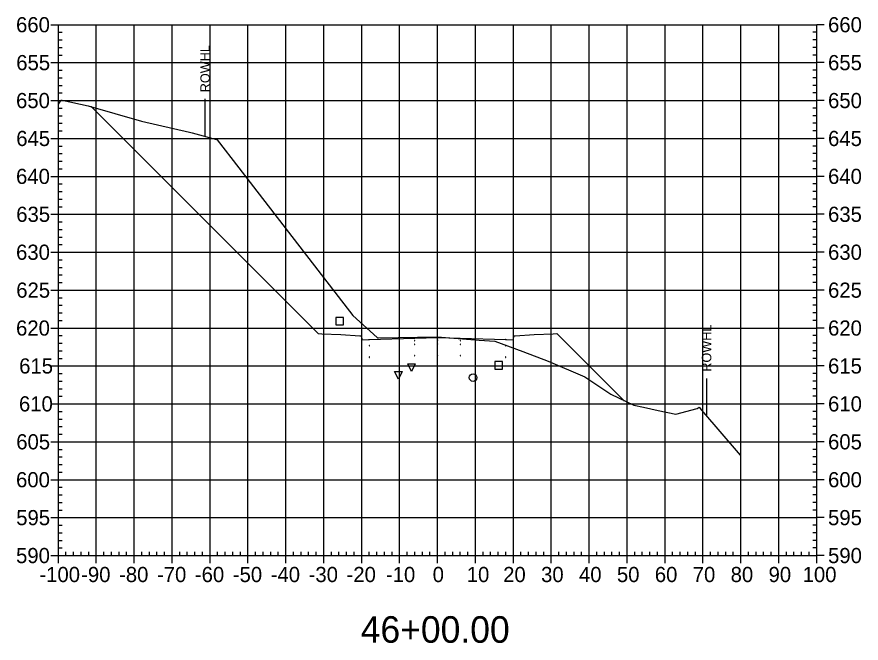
# Model space of a CAD drawing. Extents: x 708103 to 717568, y 374476 to 378707.
# Drawn here: x 712241 to 712463.7, y 376801.5 to 376966.7 of the extents above; entities that cross this region are included whole.
import ezdxf

# ---------------------------------------------------------------- set-up
doc = ezdxf.new("R2010")
doc.units = 0
for name, color, linetype in [('1', 7, 'Continuous'), ('10', 7, 'Continuous'), ('13', 7, 'Continuous'), ('14', 7, 'Continuous'), ('22', 7, 'Continuous'), ('4', 7, 'Continuous'), ('57', 7, 'Continuous'), ('Existing', 7, 'Continuous'), ('XS_Right_of_Way', 7, 'Continuous')]:
    doc.layers.add(name, color=color, linetype=linetype)

msp = doc.modelspace()

# ---------------------------------------------------------------- linework, layer by layer
for points in [[(712333.93, 376879.9), (712334.03, 376879.9), (712334.03, 376880), (712333.93, 376880)], [(712345.93, 376881.26), (712346.03, 376881.26), (712346.03, 376881.36), (712345.93, 376881.36)], [(712345.93, 376880.26), (712346.03, 376880.26), (712346.03, 376880.36), (712345.93, 376880.36)], [(712351.93, 376881.38), (712352.03, 376881.38), (712352.03, 376881.48), (712351.93, 376881.48)], [(712351.93, 376880.38), (712352.03, 376880.38), (712352.03, 376880.48), (712351.93, 376880.48)], [(712357.93, 376881.26), (712358.03, 376881.26), (712358.03, 376881.36), (712357.93, 376881.36)], [(712357.93, 376880.26), (712358.03, 376880.26), (712358.03, 376880.36), (712357.93, 376880.36)], [(712369.93, 376879.9), (712370.03, 376879.9), (712370.03, 376880), (712369.93, 376880)], [(712345.93, 376877.26), (712346.03, 376877.26), (712346.03, 376877.36), (712345.93, 376877.36)], [(712351.93, 376877.38), (712352.03, 376877.38), (712352.03, 376877.48), (712351.93, 376877.48)], [(712357.93, 376877.26), (712358.03, 376877.26), (712358.03, 376877.36), (712357.93, 376877.36)], [(712333.93, 376876.9), (712334.03, 376876.9), (712334.03, 376877), (712333.93, 376877)], [(712369.93, 376876.9), (712370.03, 376876.9), (712370.03, 376877), (712369.93, 376877)]]:
    msp.add_lwpolyline(points, close=True)
at = {"layer": '1'}
for points in [[(712345.1, 376873.21), (712344.1, 376875.21), (712346.1, 376875.21)], [(712341.67, 376871.15), (712340.67, 376873.15), (712342.67, 376873.15)]]:
    msp.add_lwpolyline(points, close=True, dxfattribs=at)
at = {"layer": '10'}
msp.add_lwpolyline([(712325.16, 376885.45), (712327.16, 376885.45), (712327.16, 376887.45), (712325.16, 376887.45)], close=True, dxfattribs=at)
at = {"layer": '13'}
msp.add_circle((712361.34, 376871.55), 1, dxfattribs=at)
at = {"layer": '14'}
for points in [[(712260.71, 376942.95), (712260.71, 376943), (712260.71, 376942.95), (712260.66, 376942.95), (712260.71, 376942.95), (712260.71, 376942.9), (712260.71, 376942.95), (712260.76, 376942.95)], [(712333.98, 376881.62), (712333.98, 376881.67), (712333.98, 376881.62), (712333.93, 376881.62), (712333.98, 376881.62), (712333.98, 376881.57), (712333.98, 376881.62), (712334.03, 376881.62)], [(712351.98, 376882.1), (712351.98, 376882.15), (712351.98, 376882.1), (712351.93, 376882.1), (712351.98, 376882.1), (712351.98, 376882.05), (712351.98, 376882.1), (712352.03, 376882.1)], [(712369.98, 376881.62), (712369.98, 376881.67), (712369.98, 376881.62), (712369.93, 376881.62), (712369.98, 376881.62), (712369.98, 376881.57), (712369.98, 376881.62), (712370.03, 376881.62)], [(712401.1, 376865.56), (712401.1, 376865.61), (712401.1, 376865.56), (712401.05, 376865.56), (712401.1, 376865.56), (712401.1, 376865.51), (712401.1, 376865.56), (712401.15, 376865.56)]]:
    msp.add_lwpolyline(points, dxfattribs=at)
at = {"layer": '22'}
msp.add_lwpolyline([(712260.71, 376942.95), (712320.48, 376883.18), (712321.48, 376883.14), (712326.48, 376882.94), (712331.48, 376882.54), (712331.9, 376882.54), (712331.98, 376881.54), (712333.98, 376881.62), (712345.98, 376881.98), (712351.98, 376882.1), (712357.98, 376881.98), (712369.98, 376881.62), (712371.98, 376881.54), (712372.07, 376882.54), (712372.48, 376882.54), (712377.48, 376882.94), (712382.48, 376883.14), (712383.48, 376883.18), (712401.1, 376865.56)], dxfattribs=at)
at = {"layer": '4'}
msp.add_lwpolyline([(712367.13, 376873.77), (712369.13, 376873.77), (712369.13, 376875.77), (712367.13, 376875.77)], close=True, dxfattribs=at)
at = {"layer": '57'}
for p, q in [((712249.98, 376964.63), (712251.98, 376964.63)), ((712251.98, 376964.63), (712451.98, 376964.63)), ((712251.98, 376824.63), (712251.98, 376964.63)), ((712251.98, 376824.63), (712251.98, 376964.63)), ((712261.98, 376824.63), (712261.98, 376964.63)), ((712271.98, 376824.63), (712271.98, 376964.63)), ((712281.98, 376824.63), (712281.98, 376964.63)), ((712291.98, 376824.63), (712291.98, 376964.63)), ((712301.98, 376824.63), (712301.98, 376964.63)), ((712311.98, 376824.63), (712311.98, 376964.63)), ((712321.98, 376824.63), (712321.98, 376964.63)), ((712331.98, 376824.63), (712331.98, 376964.63)), ((712341.98, 376824.63), (712341.98, 376964.63)), ((712351.98, 376824.63), (712351.98, 376964.63)), ((712361.98, 376824.63), (712361.98, 376964.63)), ((712371.98, 376824.63), (712371.98, 376964.63)), ((712381.98, 376824.63), (712381.98, 376964.63)), ((712391.98, 376824.63), (712391.98, 376964.63)), ((712401.98, 376824.63), (712401.98, 376964.63)), ((712411.98, 376824.63), (712411.98, 376964.63)), ((712421.98, 376824.63), (712421.98, 376964.63)), ((712431.98, 376824.63), (712431.98, 376964.63)), ((712441.98, 376824.63), (712441.98, 376964.63)), ((712451.98, 376824.63), (712451.98, 376964.63)), ((712451.98, 376824.63), (712451.98, 376964.63)), ((712453.98, 376964.63), (712451.98, 376964.63)), ((712251.98, 376962.63), (712252.98, 376962.63)), ((712451.98, 376962.63), (712450.98, 376962.63)), ((712251.98, 376960.63), (712252.98, 376960.63)), ((712451.98, 376960.63), (712450.98, 376960.63)), ((712251.98, 376958.63), (712252.98, 376958.63)), ((712451.98, 376958.63), (712450.98, 376958.63)), ((712251.98, 376956.63), (712252.98, 376956.63)), ((712451.98, 376956.63), (712450.98, 376956.63)), ((712249.98, 376954.63), (712251.98, 376954.63)), ((712251.98, 376954.63), (712451.98, 376954.63)), ((712453.98, 376954.63), (712451.98, 376954.63)), ((712251.98, 376952.63), (712252.98, 376952.63)), ((712251.98, 376950.63), (712252.98, 376950.63)), ((712451.98, 376952.63), (712450.98, 376952.63)), ((712451.98, 376950.63), (712450.98, 376950.63)), ((712251.98, 376948.63), (712252.98, 376948.63)), ((712451.98, 376948.63), (712450.98, 376948.63)), ((712251.98, 376946.63), (712252.98, 376946.63)), ((712451.98, 376946.63), (712450.98, 376946.63)), ((712249.98, 376944.63), (712251.98, 376944.63)), ((712251.98, 376944.63), (712451.98, 376944.63)), ((712453.98, 376944.63), (712451.98, 376944.63)), ((712251.98, 376942.63), (712252.98, 376942.63)), ((712451.98, 376942.63), (712450.98, 376942.63)), ((712251.98, 376940.63), (712252.98, 376940.63)), ((712451.98, 376940.63), (712450.98, 376940.63)), ((712251.98, 376938.63), (712252.98, 376938.63)), ((712451.98, 376938.63), (712450.98, 376938.63)), ((712251.98, 376936.63), (712252.98, 376936.63)), ((712451.98, 376936.63), (712450.98, 376936.63)), ((712249.98, 376934.63), (712251.98, 376934.63)), ((712251.98, 376934.63), (712451.98, 376934.63)), ((712453.98, 376934.63), (712451.98, 376934.63)), ((712251.98, 376932.63), (712252.98, 376932.63)), ((712251.98, 376930.63), (712252.98, 376930.63)), ((712451.98, 376932.63), (712450.98, 376932.63)), ((712451.98, 376930.63), (712450.98, 376930.63)), ((712251.98, 376928.63), (712252.98, 376928.63)), ((712451.98, 376928.63), (712450.98, 376928.63)), ((712251.98, 376926.63), (712252.98, 376926.63)), ((712451.98, 376926.63), (712450.98, 376926.63)), ((712249.98, 376924.63), (712251.98, 376924.63)), ((712251.98, 376924.63), (712451.98, 376924.63)), ((712453.98, 376924.63), (712451.98, 376924.63)), ((712251.98, 376922.63), (712252.98, 376922.63)), ((712451.98, 376922.63), (712450.98, 376922.63)), ((712251.98, 376920.63), (712252.98, 376920.63)), ((712451.98, 376920.63), (712450.98, 376920.63)), ((712251.98, 376918.63), (712252.98, 376918.63)), ((712451.98, 376918.63), (712450.98, 376918.63)), ((712251.98, 376916.63), (712252.98, 376916.63)), ((712451.98, 376916.63), (712450.98, 376916.63)), ((712249.98, 376914.63), (712251.98, 376914.63)), ((712251.98, 376914.63), (712451.98, 376914.63)), ((712453.98, 376914.63), (712451.98, 376914.63)), ((712251.98, 376912.63), (712252.98, 376912.63)), ((712251.98, 376910.63), (712252.98, 376910.63)), ((712451.98, 376912.63), (712450.98, 376912.63)), ((712451.98, 376910.63), (712450.98, 376910.63)), ((712251.98, 376908.63), (712252.98, 376908.63)), ((712451.98, 376908.63), (712450.98, 376908.63)), ((712251.98, 376906.63), (712252.98, 376906.63)), ((712451.98, 376906.63), (712450.98, 376906.63)), ((712249.98, 376904.63), (712251.98, 376904.63)), ((712251.98, 376904.63), (712451.98, 376904.63)), ((712453.98, 376904.63), (712451.98, 376904.63)), ((712251.98, 376902.63), (712252.98, 376902.63)), ((712451.98, 376902.63), (712450.98, 376902.63)), ((712251.98, 376900.63), (712252.98, 376900.63)), ((712451.98, 376900.63), (712450.98, 376900.63)), ((712251.98, 376898.63), (712252.98, 376898.63)), ((712451.98, 376898.63), (712450.98, 376898.63)), ((712251.98, 376896.63), (712252.98, 376896.63)), ((712451.98, 376896.63), (712450.98, 376896.63)), ((712249.98, 376894.63), (712251.98, 376894.63)), ((712251.98, 376894.63), (712451.98, 376894.63)), ((712453.98, 376894.63), (712451.98, 376894.63)), ((712251.98, 376892.63), (712252.98, 376892.63)), ((712251.98, 376890.63), (712252.98, 376890.63)), ((712451.98, 376892.63), (712450.98, 376892.63)), ((712451.98, 376890.63), (712450.98, 376890.63)), ((712251.98, 376888.63), (712252.98, 376888.63)), ((712451.98, 376888.63), (712450.98, 376888.63)), ((712251.98, 376886.63), (712252.98, 376886.63)), ((712451.98, 376886.63), (712450.98, 376886.63)), ((712249.98, 376884.63), (712251.98, 376884.63)), ((712251.98, 376884.63), (712451.98, 376884.63)), ((712453.98, 376884.63), (712451.98, 376884.63)), ((712251.98, 376882.63), (712252.98, 376882.63)), ((712451.98, 376882.63), (712450.98, 376882.63)), ((712251.98, 376880.63), (712252.98, 376880.63)), ((712451.98, 376880.63), (712450.98, 376880.63)), ((712251.98, 376878.63), (712252.98, 376878.63)), ((712451.98, 376878.63), (712450.98, 376878.63)), ((712251.98, 376876.63), (712252.98, 376876.63)), ((712451.98, 376876.63), (712450.98, 376876.63)), ((712249.98, 376874.63), (712251.98, 376874.63)), ((712251.98, 376874.63), (712451.98, 376874.63)), ((712251.98, 376872.63), (712252.98, 376872.63)), ((712451.98, 376872.63), (712450.98, 376872.63)), ((712453.98, 376874.63), (712451.98, 376874.63)), ((712251.98, 376870.63), (712252.98, 376870.63)), ((712451.98, 376870.63), (712450.98, 376870.63)), ((712251.98, 376868.63), (712252.98, 376868.63)), ((712451.98, 376868.63), (712450.98, 376868.63)), ((712251.98, 376866.63), (712252.98, 376866.63)), ((712451.98, 376866.63), (712450.98, 376866.63)), ((712249.98, 376864.63), (712251.98, 376864.63)), ((712251.98, 376864.63), (712451.98, 376864.63)), ((712453.98, 376864.63), (712451.98, 376864.63)), ((712251.98, 376862.63), (712252.98, 376862.63)), ((712451.98, 376862.63), (712450.98, 376862.63)), ((712251.98, 376860.63), (712252.98, 376860.63)), ((712451.98, 376860.63), (712450.98, 376860.63)), ((712251.98, 376858.63), (712252.98, 376858.63)), ((712451.98, 376858.63), (712450.98, 376858.63)), ((712251.98, 376856.63), (712252.98, 376856.63)), ((712451.98, 376856.63), (712450.98, 376856.63)), ((712249.98, 376854.63), (712251.98, 376854.63)), ((712251.98, 376854.63), (712451.98, 376854.63)), ((712251.98, 376852.63), (712252.98, 376852.63)), ((712451.98, 376852.63), (712450.98, 376852.63)), ((712453.98, 376854.63), (712451.98, 376854.63)), ((712251.98, 376850.63), (712252.98, 376850.63)), ((712451.98, 376850.63), (712450.98, 376850.63)), ((712251.98, 376848.63), (712252.98, 376848.63)), ((712451.98, 376848.63), (712450.98, 376848.63)), ((712251.98, 376846.63), (712252.98, 376846.63)), ((712451.98, 376846.63), (712450.98, 376846.63)), ((712249.98, 376844.63), (712251.98, 376844.63)), ((712251.98, 376844.63), (712451.98, 376844.63)), ((712453.98, 376844.63), (712451.98, 376844.63)), ((712251.98, 376842.63), (712252.98, 376842.63)), ((712451.98, 376842.63), (712450.98, 376842.63)), ((712251.98, 376840.63), (712252.98, 376840.63)), ((712451.98, 376840.63), (712450.98, 376840.63)), ((712251.98, 376838.63), (712252.98, 376838.63)), ((712451.98, 376838.63), (712450.98, 376838.63)), ((712251.98, 376836.63), (712252.98, 376836.63)), ((712451.98, 376836.63), (712450.98, 376836.63)), ((712249.98, 376834.63), (712251.98, 376834.63)), ((712251.98, 376834.63), (712451.98, 376834.63)), ((712251.98, 376832.63), (712252.98, 376832.63)), ((712451.98, 376832.63), (712450.98, 376832.63)), ((712453.98, 376834.63), (712451.98, 376834.63)), ((712251.98, 376830.63), (712252.98, 376830.63)), ((712451.98, 376830.63), (712450.98, 376830.63)), ((712251.98, 376828.63), (712252.98, 376828.63)), ((712451.98, 376828.63), (712450.98, 376828.63)), ((712251.98, 376826.63), (712252.98, 376826.63)), ((712451.98, 376826.63), (712450.98, 376826.63)), ((712249.98, 376824.63), (712251.98, 376824.63)), ((712251.98, 376824.63), (712451.98, 376824.63)), ((712251.98, 376824.63), (712451.98, 376824.63)), ((712251.98, 376822.63), (712251.98, 376824.63)), ((712253.98, 376824.63), (712253.98, 376825.63)), ((712255.98, 376824.63), (712255.98, 376825.63)), ((712257.98, 376824.63), (712257.98, 376825.63)), ((712259.98, 376824.63), (712259.98, 376825.63)), ((712261.98, 376822.63), (712261.98, 376824.63)), ((712263.98, 376824.63), (712263.98, 376825.63)), ((712265.98, 376824.63), (712265.98, 376825.63)), ((712267.98, 376824.63), (712267.98, 376825.63)), ((712269.98, 376824.63), (712269.98, 376825.63)), ((712271.98, 376822.63), (712271.98, 376824.63)), ((712273.98, 376824.63), (712273.98, 376825.63)), ((712275.98, 376824.63), (712275.98, 376825.63)), ((712277.98, 376824.63), (712277.98, 376825.63)), ((712279.98, 376824.63), (712279.98, 376825.63)), ((712281.98, 376822.63), (712281.98, 376824.63)), ((712283.98, 376824.63), (712283.98, 376825.63)), ((712285.98, 376824.63), (712285.98, 376825.63)), ((712287.98, 376824.63), (712287.98, 376825.63)), ((712289.98, 376824.63), (712289.98, 376825.63)), ((712291.98, 376822.63), (712291.98, 376824.63)), ((712293.98, 376824.63), (712293.98, 376825.63)), ((712295.98, 376824.63), (712295.98, 376825.63)), ((712297.98, 376824.63), (712297.98, 376825.63)), ((712299.98, 376824.63), (712299.98, 376825.63)), ((712301.98, 376822.63), (712301.98, 376824.63)), ((712303.98, 376824.63), (712303.98, 376825.63)), ((712305.98, 376824.63), (712305.98, 376825.63)), ((712307.98, 376824.63), (712307.98, 376825.63)), ((712309.98, 376824.63), (712309.98, 376825.63)), ((712311.98, 376822.63), (712311.98, 376824.63)), ((712313.98, 376824.63), (712313.98, 376825.63)), ((712315.98, 376824.63), (712315.98, 376825.63)), ((712317.98, 376824.63), (712317.98, 376825.63)), ((712319.98, 376824.63), (712319.98, 376825.63)), ((712321.98, 376822.63), (712321.98, 376824.63)), ((712323.98, 376824.63), (712323.98, 376825.63)), ((712325.98, 376824.63), (712325.98, 376825.63)), ((712327.98, 376824.63), (712327.98, 376825.63)), ((712329.98, 376824.63), (712329.98, 376825.63)), ((712331.98, 376822.63), (712331.98, 376824.63)), ((712333.98, 376824.63), (712333.98, 376825.63)), ((712335.98, 376824.63), (712335.98, 376825.63)), ((712337.98, 376824.63), (712337.98, 376825.63)), ((712339.98, 376824.63), (712339.98, 376825.63)), ((712341.98, 376822.63), (712341.98, 376824.63)), ((712343.98, 376824.63), (712343.98, 376825.63)), ((712345.98, 376824.63), (712345.98, 376825.63)), ((712347.98, 376824.63), (712347.98, 376825.63)), ((712349.98, 376824.63), (712349.98, 376825.63)), ((712351.98, 376822.63), (712351.98, 376824.63)), ((712353.98, 376824.63), (712353.98, 376825.63)), ((712355.98, 376824.63), (712355.98, 376825.63)), ((712357.98, 376824.63), (712357.98, 376825.63)), ((712359.98, 376824.63), (712359.98, 376825.63)), ((712361.98, 376822.63), (712361.98, 376824.63)), ((712363.98, 376824.63), (712363.98, 376825.63)), ((712365.98, 376824.63), (712365.98, 376825.63)), ((712367.98, 376824.63), (712367.98, 376825.63)), ((712369.98, 376824.63), (712369.98, 376825.63)), ((712371.98, 376822.63), (712371.98, 376824.63)), ((712373.98, 376824.63), (712373.98, 376825.63)), ((712375.98, 376824.63), (712375.98, 376825.63)), ((712377.98, 376824.63), (712377.98, 376825.63)), ((712379.98, 376824.63), (712379.98, 376825.63)), ((712381.98, 376822.63), (712381.98, 376824.63)), ((712383.98, 376824.63), (712383.98, 376825.63)), ((712385.98, 376824.63), (712385.98, 376825.63)), ((712387.98, 376824.63), (712387.98, 376825.63)), ((712389.98, 376824.63), (712389.98, 376825.63)), ((712391.98, 376822.63), (712391.98, 376824.63)), ((712393.98, 376824.63), (712393.98, 376825.63)), ((712395.98, 376824.63), (712395.98, 376825.63)), ((712397.98, 376824.63), (712397.98, 376825.63)), ((712399.98, 376824.63), (712399.98, 376825.63)), ((712401.98, 376822.63), (712401.98, 376824.63)), ((712403.98, 376824.63), (712403.98, 376825.63)), ((712405.98, 376824.63), (712405.98, 376825.63)), ((712407.98, 376824.63), (712407.98, 376825.63)), ((712409.98, 376824.63), (712409.98, 376825.63)), ((712411.98, 376822.63), (712411.98, 376824.63)), ((712413.98, 376824.63), (712413.98, 376825.63)), ((712415.98, 376824.63), (712415.98, 376825.63)), ((712417.98, 376824.63), (712417.98, 376825.63)), ((712419.98, 376824.63), (712419.98, 376825.63)), ((712421.98, 376822.63), (712421.98, 376824.63)), ((712423.98, 376824.63), (712423.98, 376825.63)), ((712425.98, 376824.63), (712425.98, 376825.63)), ((712427.98, 376824.63), (712427.98, 376825.63)), ((712429.98, 376824.63), (712429.98, 376825.63)), ((712431.98, 376822.63), (712431.98, 376824.63)), ((712433.98, 376824.63), (712433.98, 376825.63)), ((712435.98, 376824.63), (712435.98, 376825.63)), ((712437.98, 376824.63), (712437.98, 376825.63)), ((712439.98, 376824.63), (712439.98, 376825.63)), ((712441.98, 376822.63), (712441.98, 376824.63)), ((712443.98, 376824.63), (712443.98, 376825.63)), ((712445.98, 376824.63), (712445.98, 376825.63)), ((712447.98, 376824.63), (712447.98, 376825.63)), ((712449.98, 376824.63), (712449.98, 376825.63)), ((712451.98, 376822.63), (712451.98, 376824.63)), ((712453.98, 376824.63), (712451.98, 376824.63))]:
    msp.add_line(p, q, dxfattribs=at)
at = {"layer": 'Existing'}
msp.add_lwpolyline([(712251.98, 376943.67), (712252.71, 376944.7), (712252.98, 376944.77), (712259.82, 376943.2), (712273.92, 376939.21), (712286.56, 376936.28), (712287.26, 376936.12), (712293.64, 376934.34), (712293.89, 376934.24), (712299.61, 376926.84), (712329.64, 376887.94), (712336.08, 376882.1), (712336.17, 376882.04), (712336.39, 376882.05), (712351.91, 376882.34), (712363, 376881.41), (712367.06, 376881.16), (712374.44, 376878.48), (712381.12, 376875.85), (712390.79, 376871.72), (712397.73, 376867.22), (712403.75, 376864.25), (712406.32, 376863.74), (712410.19, 376862.87), (712414.84, 376861.89), (712420.42, 376863.4), (712420.99, 376863.75), (712421.59, 376863), (712431.77, 376851.13)], dxfattribs=at)
at = {"layer": 'XS_Right_of_Way'}
for p, q in [((712290.61, 376945.05), (712290.61, 376935.05)), ((712422.88, 376871.35), (712422.88, 376861.35))]:
    msp.add_line(p, q, dxfattribs=at)

# ---------------------------------------------------------------- texts
at = {"layer": '1'}
msp.add_text('46+00.00', height=7, dxfattribs=at).set_placement((712331.71, 376801.63))
at = {"layer": '14'}
for p in [(712321.45, 376883.09), (712321.45, 376882.42), (712326.45, 376882.22), (712377.45, 376882.22), (712382.45, 376883.09), (712382.45, 376882.42)]:
    msp.add_text('+', height=0.1, dxfattribs=at).set_placement(p)
at = {"layer": '57'}
for s, p in [('660', (712240.81, 376962.63)), ('660', (712454.98, 376962.63)), ('655', (712240.86, 376952.63)), ('655', (712454.98, 376952.63)), ('650', (712240.81, 376942.63)), ('650', (712454.98, 376942.63)), ('645', (712240.86, 376932.63)), ('645', (712454.98, 376932.63)), ('640', (712240.81, 376922.63)), ('640', (712454.98, 376922.63)), ('635', (712240.86, 376912.63)), ('635', (712454.98, 376912.63)), ('630', (712240.81, 376902.63)), ('630', (712454.98, 376902.63)), ('625', (712240.86, 376892.63)), ('625', (712454.98, 376892.63)), ('620', (712240.81, 376882.63)), ('620', (712454.98, 376882.63)), ('615', (712241.63, 376872.63)), ('615', (712454.98, 376872.63)), ('610', (712241.58, 376862.63)), ('610', (712454.98, 376862.63)), ('605', (712240.86, 376852.63)), ('605', (712454.98, 376852.63)), ('600', (712240.81, 376842.63)), ('600', (712454.98, 376842.63)), ('595', (712240.86, 376832.63)), ('595', (712454.98, 376832.63)), ('590', (712240.81, 376822.63)), ('590', (712454.98, 376822.63)), ('-100', (712246.97, 376817.63)), ('-90', (712257.98, 376817.63)), ('-80', (712267.98, 376817.63)), ('-70', (712277.98, 376817.63)), ('-60', (712287.98, 376817.63)), ('-50', (712297.98, 376817.63)), ('-40', (712307.98, 376817.63)), ('-30', (712317.98, 376817.63)), ('-20', (712327.98, 376817.63)), ('-10', (712338.37, 376817.63)), ('0', (712350.69, 376817.63)), ('10', (712359.68, 376817.63)), ('20', (712369.29, 376817.63)), ('30', (712379.29, 376817.63)), ('40', (712389.29, 376817.63)), ('50', (712399.29, 376817.63)), ('60', (712409.29, 376817.63)), ('70', (712419.29, 376817.63)), ('80', (712429.29, 376817.63)), ('90', (712439.29, 376817.63)), ('100', (712448.28, 376817.63))]:
    msp.add_text(s, height=4, dxfattribs=at).set_placement(p)
at = {"layer": 'XS_Right_of_Way'}
for p in [(712291.93, 376946.81), (712424.2, 376873.11)]:
    msp.add_text('ROWHL', height=2.5, rotation=90, dxfattribs=at).set_placement(p)

doc.saveas('drawing.dxf')
